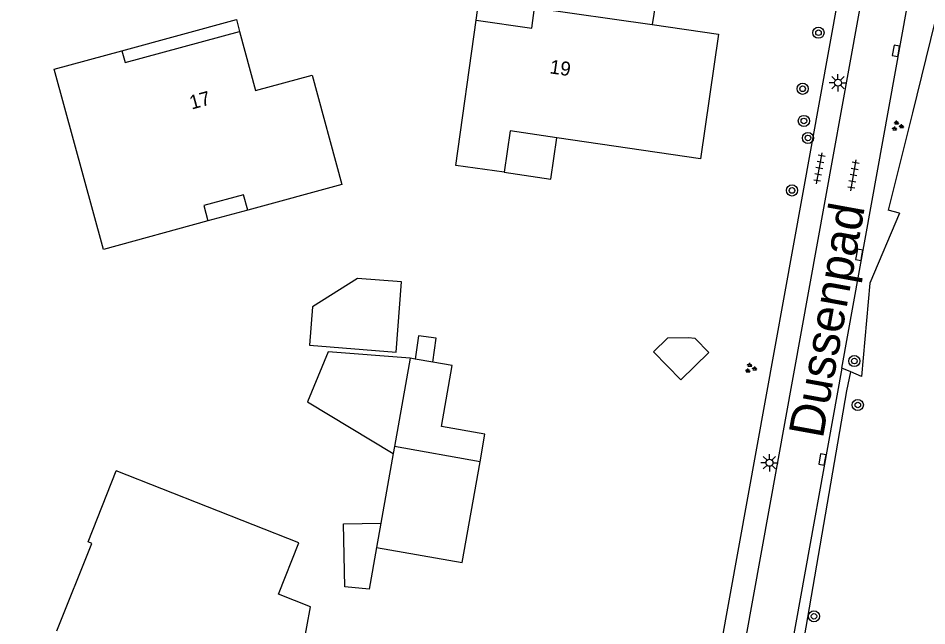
# Model space of a CAD drawing. Extents: x 131000 to 133013, y 393000 to 396501.
# Drawn here: x 131147 to 131212.1, y 395532.8 to 395576.3 of the extents above; entities that cross this region are included whole.
import ezdxf

# ---------------------------------------------------------------- set-up
doc = ezdxf.new("R2010")
doc.units = 0
for name, color, linetype in [('gg-afsc-erfafscheiding', 7, 'Continuous'), ('gg-anno-huisnummerreeks BGT', 7, 'Continuous'), ('gg-anno-openbare ruimte label', 7, 'Continuous'), ('gg-bbg-gedigitaliseerde bebouwing', 7, 'Continuous'), ('gg-bbg-gedigitaliseerde bijgebouw', 7, 'Continuous'), ('gg-bbg-hoofdgebouw', 7, 'Continuous'), ('gg-bbg-luifel en loopbrug', 7, 'Continuous'), ('gg-bbg-onder overbouw', 7, 'Continuous'), ('gg-bbg-pand overbouw', 7, 'Continuous'), ('gg-bbg-tussenscheiding', 7, 'Continuous'), ('gg-knt-verharding', 7, 'Continuous'), ('gt-grn-groengrens', 7, 'Continuous'), ('gt-symb-boom', 7, 'Continuous'), ('gt-symb-groenvak', 7, 'Continuous'), ('gt-symb-kolk', 7, 'Continuous'), ('gt-symb-lichtmast', 7, 'Continuous'), ('gt-symb-tegel verharding', 7, 'Continuous')]:
    doc.layers.add(name, color=color, linetype=linetype)

# ---------------------------------------------------------------- blocks, each defined once
blk = doc.blocks.new('gt0-BOOM')
at = {"layer": 'gt-symb-boom'}
for radius in [0.4, 0.2]:
    blk.add_circle((0, 0), radius, dxfattribs=at)
blk = doc.blocks.new('gt0-KOLK')
at = {"layer": 'gt-symb-kolk'}
blk.add_lwpolyline([(0, 0), (0.375, 0), (0.375, 0.4), (-0.375, 0.4), (-0.375, 0), (0, 0)], dxfattribs=at)
blk = doc.blocks.new('gt0-GRVAK')
at = {"layer": 'gt-symb-groenvak'}
for p, q in [((-0.11, 0.189), (-0.228, 0.24)), ((-0.182, 0.153), (0.088, 0.153)), ((-0.091, 0.211), (-0.156, 0.322)), ((-0.047, 0.214), (-0.047, 0.393)), ((-0.004, 0.211), (0.061, 0.322)), ((0.015, 0.189), (0.133, 0.24)), ((0.262, -0.052), (0.197, 0.059)), ((0.305, -0.049), (0.305, 0.13)), ((0.349, -0.052), (0.414, 0.059)), ((-0.245, -0.228), (-0.363, -0.177)), ((-0.318, -0.264), (-0.047, -0.264)), ((-0.226, -0.206), (-0.291, -0.095)), ((-0.183, -0.203), (-0.183, -0.024)), ((-0.139, -0.206), (-0.074, -0.095)), ((-0.12, -0.228), (-0.002, -0.177)), ((0.243, -0.074), (0.125, -0.023)), ((0.17, -0.11), (0.441, -0.11)), ((0.368, -0.074), (0.486, -0.023))]:
    blk.add_line(p, q, dxfattribs=at)
blk = doc.blocks.new('gt0-TEG1')
at = {"layer": 'gt-symb-tegel verharding'}
for p, q in [((-1.125, 0), (1.125, 0)), ((-0.9, -0.25), (-0.9, 0.25)), ((-0.45, -0.25), (-0.45, 0.25)), ((0, -0.25), (0, 0.25)), ((0.45, -0.25), (0.45, 0.25)), ((0.9, -0.25), (0.9, 0.25))]:
    blk.add_line(p, q, dxfattribs=at)
blk = doc.blocks.new('gt0-LMAST')
at = {"layer": 'gt-symb-lichtmast'}
for p, q in [((-0.182, 0.173), (-0.447, 0.438)), ((-0.005, 0.246), (-0.005, 0.621)), ((0.172, 0.173), (0.437, 0.438)), ((-0.255, -0.004), (-0.63, -0.004)), ((-0.182, -0.181), (-0.447, -0.446)), ((-0.005, -0.254), (-0.005, -0.629)), ((0.437, -0.446), (0.172, -0.181)), ((0.245, -0.004), (0.62, -0.004))]:
    blk.add_line(p, q, dxfattribs=at)
blk.add_circle((-0.005, -0.004), 0.25, dxfattribs=at)

msp = doc.modelspace()

# ---------------------------------------------------------------- linework, layer by layer
at = {"layer": 'gg-afsc-erfafscheiding'}
for p, q in [((131206.002, 395551.276), (131201.921, 395528.634)), ((131206.648, 395551.004), (131206.002, 395551.276))]:
    msp.add_line(p, q, dxfattribs=at)
for points in [[(131213.949, 395581.347), (131211.064, 395569.564), (131209.315, 395562.583)], [(131210.141, 395562.376), (131208.018, 395557.374), (131207.427, 395550.676)]]:
    msp.add_lwpolyline(points, dxfattribs=at)
at = {"layer": 'gg-bbg-gedigitaliseerde bebouwing'}
msp.add_line((131195.893, 395566.256), (131185.602, 395567.77), dxfattribs=at)
for points in [[(131181.814, 395565.3), (131178.35, 395565.8), (131179.81, 395576.199)], [(131160.603, 395561.818), (131153.117, 395559.779), (131149.601, 395572.69)], [(131168.07, 395572.256), (131170.201, 395564.431), (131163.459, 395562.595)], [(131185.602, 395567.77), (131182.244, 395568.261), (131181.814, 395565.3)], [(131163.459, 395562.595), (131163.16, 395563.696), (131160.304, 395562.918), (131160.603, 395561.818)], [(131167.954, 395534.175), (131165.66, 395535.09), (131167.12, 395538.78), (131154.035, 395543.917)]]:
    msp.add_lwpolyline(points, dxfattribs=at)
at = {"layer": 'gg-bbg-gedigitaliseerde bijgebouw'}
for p, q in [((131176.714, 395551.704), (131175.439, 395551.93)), ((131173.97, 395545.665), (131173.88, 395545.162)), ((131180.098, 395544.58), (131173.97, 395545.665)), ((131173.88, 395545.162), (131172.991, 395540.176))]:
    msp.add_line(p, q, dxfattribs=at)
for points in [[(131176.714, 395551.704), (131176.963, 395553.417), (131175.682, 395553.603), (131175.439, 395551.93)], [(131193.514, 395553.424), (131192.513, 395552.446), (131194.47, 395550.443), (131196.473, 395552.4), (131195.494, 395553.401)], [(131195.494, 395553.401), (131195.009, 395553.45), (131193.514, 395553.424)], [(131172.681, 395538.437), (131178.819, 395537.351), (131180.098, 395544.58)], [(131172.681, 395538.437), (131172.147, 395535.443), (131170.399, 395535.62), (131170.322, 395540.13), (131172.991, 395540.176)]]:
    msp.add_lwpolyline(points, dxfattribs=at)
at = {"layer": 'gg-bbg-hoofdgebouw'}
for p, q in [((131149.601, 395572.69), (131154.44, 395574.008)), ((131166.788, 395527.751), (131167.954, 395534.175))]:
    msp.add_line(p, q, dxfattribs=at)
for points in [[(131192.43, 395575.876), (131197.178, 395575.194), (131195.893, 395566.256)], [(131154.44, 395574.008), (131154.678, 395573.163), (131162.877, 395575.383)], [(131162.877, 395575.383), (131164.02, 395571.153), (131168.07, 395572.256)], [(131149.772, 395532.466), (131152.29, 395538.721), (131152.034, 395538.829), (131154.035, 395543.917)]]:
    msp.add_lwpolyline(points, dxfattribs=at)
at = {"layer": 'gg-bbg-luifel en loopbrug'}
for p, q in [((131163.459, 395562.595), (131160.603, 395561.818)), ((131175.099, 395551.99), (131173.97, 395545.665)), ((131175.439, 395551.93), (131175.099, 395551.99))]:
    msp.add_line(p, q, dxfattribs=at)
for points in [[(131154.44, 395574.008), (131162.643, 395576.242), (131162.877, 395575.383)], [(131181.814, 395565.3), (131185.172, 395564.813), (131185.602, 395567.77)], [(131168.085, 395555.673), (131167.869, 395552.916), (131174.084, 395552.43), (131174.477, 395557.46), (131171.325, 395557.706), (131168.085, 395555.673)], [(131175.099, 395551.99), (131169.217, 395552.45), (131167.741, 395548.873), (131173.88, 395545.162)], [(131180.098, 395544.58), (131180.447, 395546.55), (131177.332, 395547.102), (131178.103, 395551.458), (131176.714, 395551.704)]]:
    msp.add_lwpolyline(points, dxfattribs=at)
at = {"layer": 'gg-bbg-onder overbouw'}
msp.add_lwpolyline([(131179.81, 395576.199), (131183.81, 395575.613), (131184.006, 395577.086), (131192.43, 395575.876)], dxfattribs=at)
at = {"layer": 'gg-bbg-pand overbouw'}
msp.add_lwpolyline([(131179.81, 395576.199), (131180.214, 395579.181), (131192.659, 395577.366), (131192.43, 395575.876)], dxfattribs=at)
at = {"layer": 'gg-bbg-tussenscheiding'}
msp.add_line((131172.991, 395540.176), (131172.681, 395538.437), dxfattribs=at)
at = {"layer": 'gg-knt-verharding'}
msp.add_line((131194.906, 395517.908), (131206.632, 395582.654), dxfattribs=at)
for points in [[(131209.412, 395588.856), (131193.327, 395500), (131183.984, 395447.802)], [(131206.002, 395551.276), (131211.514, 395581.791), (131212.99, 395581.524)]]:
    msp.add_lwpolyline(points, dxfattribs=at)
msp.add_arc((131159.43, 395537.183), 45.046, 104.93778, 130.29673, dxfattribs=at)
at = {"layer": 'gt-grn-groengrens'}
for p, q in [((131210.141, 395562.376), (131209.315, 395562.583)), ((131207.427, 395550.676), (131206.648, 395551.004))]:
    msp.add_line(p, q, dxfattribs=at)
msp.add_lwpolyline([(131202.695, 395528.28), (131206.36, 395549.656), (131206.648, 395551.004)], dxfattribs=at)

# ---------------------------------------------------------------- block references
at = {"layer": 'gt-symb-boom'}
for p, rotation in [((131204.334, 395575.296), -100.25359802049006), ((131203.201, 395571.283), -100.25359802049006), ((131203.291, 395568.98), -100.25359802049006), ((131203.579, 395567.76), -100.25359802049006), ((131202.44, 395564.002), -100.25359801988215), ((131206.907, 395551.784), 79.74640197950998), ((131207.152, 395548.64), 79.74640197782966), ((131204.013, 395533.507), 79.74640197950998)]:
    msp.add_blockref('gt0-BOOM', p, dxfattribs=dict(at, rotation=rotation))
at = {"layer": 'gt-symb-groenvak'}
for p in [(131209.982, 395568.614), (131199.463, 395551.273)]:
    msp.add_blockref('gt0-GRVAK', p, dxfattribs=at)
at = {"layer": 'gt-symb-kolk'}
for p, rotation in [((131210.082, 395573.971), 79.74640197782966), ((131207.45, 395559.35), 79.74640197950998), ((131204.813, 395544.705), 79.74640197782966)]:
    msp.add_blockref('gt0-KOLK', p, dxfattribs=dict(at, rotation=rotation))
at = {"layer": 'gt-symb-lichtmast'}
for p in [(131205.736, 395571.719), (131200.832, 395544.504)]:
    msp.add_blockref('gt0-LMAST', p, dxfattribs=at)
at = {"layer": 'gt-symb-tegel verharding', "rotation": 79.74640197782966}
for p in [(131204.397, 395565.591), (131206.843, 395565.088)]:
    msp.add_blockref('gt0-TEG1', p, dxfattribs=at)

# ---------------------------------------------------------------- texts
at = {"layer": 'gg-anno-huisnummerreeks BGT'}
for s, rotation, p in [('19', 351.8, (131185.04, 395572.392)), ('17', 15.1, (131159.436, 395569.79))]:
    msp.add_text(s, height=1, rotation=rotation, dxfattribs=at).set_placement(p)
at = {"layer": 'gg-anno-openbare ruimte label'}
msp.add_text('Dussenpad', height=2.5, rotation=79.7, dxfattribs=at).set_placement((131204.642, 395546.182))

doc.saveas('drawing.dxf')
